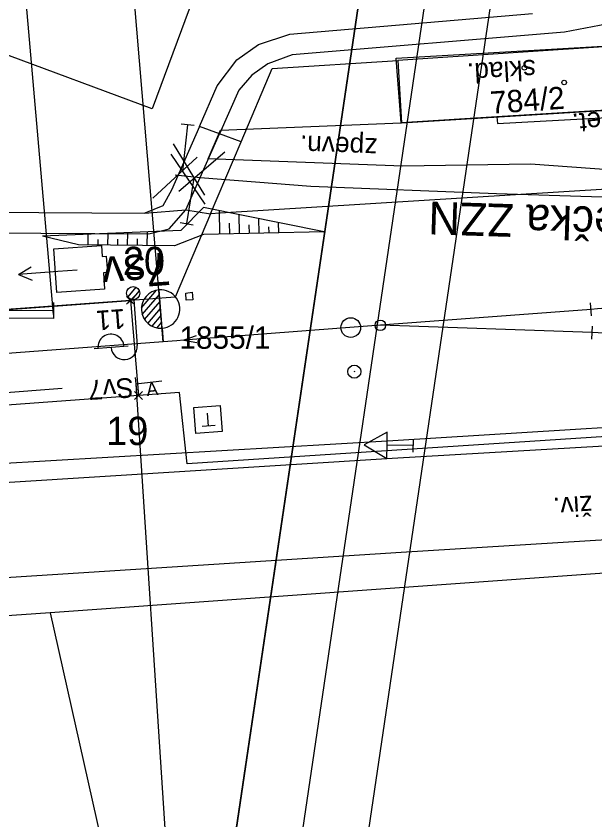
# Model space of a CAD drawing. Extents: x -779302 to -774398, y -1144902 to -1142831.
# Drawn here: x -774841.4 to -774797.2, y -1144467.9 to -1144406.7 of the extents above; entities that cross this region are included whole.
import ezdxf

# ---------------------------------------------------------------- set-up
doc = ezdxf.new("R2010")
doc.units = 0
for name, color, linetype in [('Hranice parcel', 7, 'Continuous'), ('legenda I_5_2 - Vrstva 53', 7, 'Continuous'), ('Parcelní čísla', 7, 'Continuous'), ('Pop  PČ popisy', 7, 'Continuous'), ('SŽDC', 7, 'Continuous'), ('Vnitřní kresba', 7, 'Continuous'), ('Vrstva 1', 7, 'Continuous'), ('zjednodus_g_situ-seda - Vrstva 1', 7, 'Continuous'), ('zjednodus_g_situ-seda - Vrstva 12', 7, 'Continuous'), ('zjednodus_g_situ-seda - Vrstva 13', 7, 'Continuous'), ('zjednodus_g_situ-seda - Vrstva 16', 7, 'Continuous'), ('zjednodus_g_situ-seda - Vrstva 17', 7, 'Continuous'), ('zjednodus_g_situ-seda - Vrstva 2', 7, 'Continuous'), ('zjednodus_g_situ-seda - Vrstva 23', 7, 'Continuous'), ('zjednodus_g_situ-seda - Vrstva 25', 7, 'Continuous'), ('zjednodus_g_situ-seda - Vrstva 33', 7, 'Continuous'), ('zjednodus_g_situ-seda - Vrstva 4', 7, 'Continuous'), ('zjednodus_g_situ-seda - Vrstva 48', 7, 'Continuous'), ('zjednodus_g_situ-seda - Vrstva 49', 7, 'Continuous'), ('zjednodus_g_situ-seda - Vrstva 51', 7, 'Continuous'), ('zjednodus_g_situ-seda - Vrstva 59', 7, 'Continuous'), ('zjednodus_g_situ-seda - Vrstva 6', 7, 'Continuous'), ('zjednodus_g_situ-seda - Vrstva 7', 7, 'Continuous'), ('zjednodus_g_situ-seda - Vrstva 9', 7, 'Continuous'), ('Značky budov', 7, 'Continuous')]:
    doc.layers.add(name, color=color, linetype=linetype)

msp = doc.modelspace()

# ---------------------------------------------------------------- linework, layer by layer
at = {"layer": 'Hranice parcel'}
for p, q in [((-774824.22, -1144416.24), (-774825.86, -1144415.63)), ((-774826.54, -1144421.73), (-774824.22, -1144416.24)), ((-774828.44, -1144421.43), (-774826.54, -1144421.73)), ((-774832.66, -1144428.33), (-774870.21, -1144431.11)), ((-774832.66, -1144428.33), (-774832.04, -1144435.58)), ((-774793.68, -1144448.91), (-774838.77, -1144452.13)), ((-774838.77, -1144452.13), (-774862.75, -1144453.84)), ((-774838.77, -1144452.13), (-774831.53, -1144484.37))]:
    msp.add_line(p, q, dxfattribs=at)
for points in [[(-774722.22, -1144353.64), (-774758.58, -1144380.6), (-774790.75, -1144404.47), (-774793.02, -1144405.95), (-774795.8, -1144407.18), (-774799.56, -1144407.9), (-774820.31, -1144409.63), (-774822.18, -1144410.3), (-774823.4, -1144411.16), (-774824.38, -1144412.31), (-774825.86, -1144415.63)], [(-774749.65, -1144405.72), (-774750.72, -1144408.24), (-774751.62, -1144410.36), (-774752.94, -1144413.48), (-774754.55, -1144417.27), (-774825.82, -1144421.69), (-774826.54, -1144421.73)], [(-774825.86, -1144415.63), (-774827.39, -1144415.07), (-774826.04, -1144411.98), (-774824.53, -1144410), (-774822.89, -1144408.84), (-774820.5, -1144408.04), (-774801.98, -1144406.47)], [(-774454, -1144408.27), (-774492.93, -1144411.59), (-774550.57, -1144426.11), (-774550.13, -1144433.51), (-774643.48, -1144453.01), (-774648.56, -1144453.29), (-774652.59, -1144453.21), (-774659.68, -1144452.39), (-774671.53, -1144449.5), (-774677.59, -1144447.3), (-774684.17, -1144444.45), (-774696.63, -1144438.42), (-774701.94, -1144435.76), (-774705.42, -1144434.73), (-774709.64, -1144434.17), (-774760.86, -1144436.38), (-774828.33, -1144440.79), (-774828.91, -1144435.35), (-774832.04, -1144435.58)], [(-774788.71, -1144408.47), (-774795.44, -1144408.94), (-774812.25, -1144410.04)], [(-774812.25, -1144410.04), (-774811.97, -1144414.8), (-774788.39, -1144413.36), (-774788.71, -1144408.47)], [(-774824.22, -1144416.24), (-774821.85, -1144410.67), (-774812.25, -1144410.04)], [(-774871.96, -1144431.24), (-774872.02, -1144430.41), (-774871.48, -1144427.55), (-774870.28, -1144425.27), (-774867.69, -1144423.82), (-774865.1, -1144422.99), (-774864.41, -1144423.23), (-774859, -1144422.2), (-774855.6, -1144421.82), (-774847.74, -1144421.57), (-774831.56, -1144421.69), (-774828.44, -1144421.43)], [(-774870.21, -1144431.11), (-774870.26, -1144430.4), (-774869.86, -1144428.16), (-774868.34, -1144426.23), (-774866.07, -1144425.23), (-774858.72, -1144423.78), (-774855.55, -1144423.4), (-774847.74, -1144423.16), (-774831.25, -1144423.26), (-774829.7, -1144422.88), (-774828.44, -1144421.43)], [(-774826.54, -1144421.73), (-774829.24, -1144428.08), (-774832.66, -1144428.33)], [(-774834.87, -1144424.15), (-774834.81, -1144424.99), (-774834.5, -1144424.97), (-774834.41, -1144426.21), (-774834.72, -1144426.24), (-774834.63, -1144427.47), (-774838.26, -1144427.74), (-774838.49, -1144424.4), (-774834.87, -1144424.15)], [(-774832.04, -1144435.58), (-774869.06, -1144438.3), (-774919.16, -1144442.27), (-774942.23, -1144444.12), (-775006.07, -1144448.84), (-775047.73, -1144454.47), (-775049.08, -1144458.29), (-775076.86, -1144459.23)]]:
    msp.add_lwpolyline(points, dxfattribs=at)
at = {"layer": 'legenda I_5_2 - Vrstva 53'}
msp.add_lwpolyline([(-774957.77, -1144437.47), (-774890.46, -1144432.61), (-774871.96, -1144431.24), (-774870.21, -1144431.11), (-774832.66, -1144428.33), (-774832.04, -1144435.58), (-774869.06, -1144438.3), (-774919.16, -1144442.27), (-774942.23, -1144444.12)], dxfattribs=at)
at = {"layer": 'Pop  PČ popisy'}
for p, q in [((-774841.194, -1144426.349), (-774840.23, -1144425.78)), ((-774838.2, -1144426.14), (-774841.194, -1144426.349)), ((-774836.71, -1144426.02), (-774838.2, -1144426.14)), ((-774841.194, -1144426.349), (-774840.16, -1144426.779))]:
    msp.add_line(p, q, dxfattribs=at)
at = {"layer": 'SŽDC'}
for p, q in [((-774832.46, -1144428.53), (-774832.96, -1144428.03)), ((-774832.46, -1144428.13), (-774832.96, -1144428.63)), ((-774832.86, -1144428.53), (-774832.36, -1144428.03)), ((-774832.86, -1144428.13), (-774832.36, -1144428.63)), ((-774832.66, -1144428.33), (-774832.66, -1144428.33)), ((-774831.84, -1144435.78), (-774832.34, -1144435.28)), ((-774832.24, -1144435.78), (-774831.74, -1144435.28)), ((-774831.84, -1144435.38), (-774832.34, -1144435.88)), ((-774832.24, -1144435.38), (-774831.74, -1144435.88)), ((-774832.04, -1144435.58), (-774832.04, -1144435.58))]:
    msp.add_line(p, q, dxfattribs=at)
msp.add_lwpolyline([(-774957.77, -1144437.47), (-774890.46, -1144432.61), (-774871.96, -1144431.24), (-774870.21, -1144431.11), (-774832.66, -1144428.33), (-774832.04, -1144435.58), (-774869.06, -1144438.3), (-774919.16, -1144442.27), (-774942.23, -1144444.12)], dxfattribs=at)
at = {"layer": 'Vnitřní kresba'}
for p, q in [((-774823.46, -1144393.35), (-774830.99, -1144413.74)), ((-774830.99, -1144413.74), (-774849.61, -1144406.86)), ((-774827.39, -1144415.07), (-774829.53, -1144419.94)), ((-774828.44, -1144421.43), (-774825.86, -1144415.63)), ((-774829.53, -1144419.94), (-774830.18, -1144421.12)), ((-774830.18, -1144421.12), (-774831.56, -1144421.69))]:
    msp.add_line(p, q, dxfattribs=at)
at = {"layer": 'Vrstva 1'}
for points in [[(-774799.287, -1144366.036), (-776045.699, -1144181.555), (-776089.182, -1144475.344), (-774842.771, -1144659.826)], [(-774846.985, -1144654.148), (-776083.504, -1144471.13), (-776041.484, -1144187.233), (-774804.965, -1144370.25)], [(-774810.638, -1144374.46), (-775834.484, -1144222.921), (-775875.041, -1144496.936), (-774851.195, -1144648.475)], [(-774851.195, -1144648.475), (-775875.041, -1144496.936), (-775834.484, -1144222.921), (-774810.638, -1144374.46)]]:
    msp.add_lwpolyline(points, close=True, dxfattribs=at)
at = {"layer": 'zjednodus_g_situ-seda - Vrstva 1'}
for points in [[(-774779.777, -1144420.995), (-774804.731, -1144420.216), (-774818.898, -1144419.639), (-774827.347, -1144419), (-774829.238, -1144418.786)], [(-774694.692, -1144426.13), (-774721.055, -1144428.114), (-774736.686, -1144429.291), (-774763.814, -1144431.139), (-774775.096, -1144431.369), (-774787.231, -1144431.129), (-774796.989, -1144430.795), (-774797.44, -1144430.785), (-774813.594, -1144430.228), (-774828.584, -1144431.362), (-774829.124, -1144431.402), (-774830.163, -1144431.482)], [(-774764.396, -1144426.512), (-774781.47, -1144427.806), (-774797.026, -1144428.979), (-774797.52, -1144429.012), (-774813.594, -1144430.228), (-774828.584, -1144431.362), (-774829.124, -1144431.402), (-774830.163, -1144431.482)], [(-774830.163, -1144431.482), (-774850.563, -1144433.022), (-774864.475, -1144434.064), (-774869.912, -1144434.473), (-774871.827, -1144434.617), (-774885.853, -1144435.682), (-774900.88, -1144436.804), (-774924.49, -1144438.587), (-774948.039, -1144440.364), (-774972.389, -1144442.197), (-774996.531, -1144444.018), (-775020.057, -1144445.789), (-775040.384, -1144447.314), (-775053.937, -1144448.326), (-775072.564, -1144449.732), (-775089.145, -1144450.956), (-775106.822, -1144452.299), (-775129.866, -1144454.038), (-775154.332, -1144455.872), (-775163.87, -1144456.589), (-775186.746, -1144458.314), (-775211.372, -1144460.168), (-775237.518, -1144462.13)]]:
    msp.add_lwpolyline(points, dxfattribs=at)
at = {"layer": 'zjednodus_g_situ-seda - Vrstva 12'}
msp.add_lwpolyline([(-774828.414, -1144428.314), (-774828.428, -1144427.79), (-774827.941, -1144427.708), (-774827.893, -1144428.279), (-774828.414, -1144428.314)], dxfattribs=at)
at = {"layer": 'zjednodus_g_situ-seda - Vrstva 13'}
msp.add_line((-774837.85, -1144435.049), (-774856.327, -1144436.41), dxfattribs=at)
at = {"layer": 'zjednodus_g_situ-seda - Vrstva 16'}
for points in [[(-774804.704, -1144414.348), (-774804.672, -1144414.855), (-774788.379, -1144413.97), (-774788.44, -1144413.348), (-774804.704, -1144414.348)], [(-774812.003, -1144414.789), (-774804.704, -1144414.348), (-774804.672, -1144414.855), (-774788.379, -1144413.97), (-774787.771, -1144418.982), (-774802.138, -1144417.951), (-774811.879, -1144418.112), (-774826.734, -1144417.545), (-774825.789, -1144415.354), (-774812.003, -1144414.789)]]:
    msp.add_lwpolyline(points, dxfattribs=at)
at = {"layer": 'zjednodus_g_situ-seda - Vrstva 17'}
msp.add_lwpolyline([(-774711.09, -1144432.438), (-774721.001, -1144433.51), (-774746.695, -1144435.165), (-774782.311, -1144437.164), (-774812.632, -1144439.027), (-774843.087, -1144440.809), (-774869.315, -1144442.558)], dxfattribs=at)
at = {"layer": 'zjednodus_g_situ-seda - Vrstva 2'}
for p, q in [((-774830.163, -1144431.482), (-774835.537, -1144367.651)), ((-774831.813, -1144428.901), (-774830.659, -1144427.558)), ((-774831.752, -1144429.412), (-774830.437, -1144427.883)), ((-774830.241, -1144430.446), (-774830.462, -1144427.527)), ((-774831.575, -1144429.79), (-774830.397, -1144428.419)), ((-774797.482, -1144429.511), (-774797.558, -1144428.513)), ((-774831.323, -1144430.08), (-774830.356, -1144428.955)), ((-774831.007, -1144430.294), (-774830.317, -1144429.491)), ((-774830.617, -1144430.424), (-774830.276, -1144430.027)), ((-774830.241, -1144430.446), (-774830.163, -1144431.482)), ((-774797.44, -1144430.785), (-774813.594, -1144430.228)), ((-774797.457, -1144431.285), (-774797.423, -1144430.285))]:
    msp.add_line(p, q, dxfattribs=at)
for points in [[(-774797.52, -1144429.012), (-774813.594, -1144430.228), (-774828.584, -1144431.362), (-774829.124, -1144431.402), (-774830.163, -1144431.482)], [(-774827.64, -1144431.031), (-774828.584, -1144431.362), (-774827.601, -1144431.547)]]:
    msp.add_lwpolyline(points, dxfattribs=at)
msp.add_circle((-774813.594, -1144430.228), 0.4, dxfattribs=at)
for centre, start, end in [((-774830.351, -1144428.987), 94.34579, 274.30664), ((-774830.346, -1144428.986), 274.09145, 94.56097)]:
    msp.add_arc(centre, 1.463, start, end, dxfattribs=at)
at = {"layer": 'zjednodus_g_situ-seda - Vrstva 23'}
msp.add_lwpolyline([(-774812.003, -1144414.789), (-774812.398, -1144409.881), (-774788.728, -1144408.509), (-774788.619, -1144409.753), (-774788.442, -1144412.085), (-774788.44, -1144413.348), (-774804.704, -1144414.348), (-774812.003, -1144414.789)], dxfattribs=at)
at = {"layer": 'zjednodus_g_situ-seda - Vrstva 25'}
for p, q in [((-774832.237, -1144427.326), (-774832.861, -1144428.052)), ((-774831.976, -1144427.598), (-774832.55, -1144428.265)), ((-774832.404, -1144428.279), (-774832.141, -1144431.769)), ((-774832.839, -1144431.821), (-774835.432, -1144432.017))]:
    msp.add_line(p, q, dxfattribs=at)
msp.add_circle((-774832.442, -1144427.78), 0.5, dxfattribs=at)
for centre, start, end in [((-774834.136, -1144431.907), 3.61451, 185.01965), ((-774833.138, -1144431.844), 184.31708, 4.31708)]:
    msp.add_arc(centre, 1, start, end, dxfattribs=at)
at = {"layer": 'zjednodus_g_situ-seda - Vrstva 33'}
for p, q in [((-774826.696, -1144437.91), (-774826.772, -1144436.912)), ((-774826.198, -1144437.872), (-774827.195, -1144437.947))]:
    msp.add_line(p, q, dxfattribs=at)
msp.add_lwpolyline([(-774825.661, -1144438.333), (-774827.656, -1144438.484), (-774827.807, -1144436.489), (-774825.812, -1144436.338), (-774825.661, -1144438.333)], dxfattribs=at)
at = {"layer": 'zjednodus_g_situ-seda - Vrstva 4'}
for p, q in [((-774827.798, -1144415.013), (-774828.792, -1144414.901)), ((-774828.295, -1144414.957), (-774828.69, -1144418.451)), ((-774829.405, -1144416.389), (-774826.996, -1144420.32)), ((-774827.566, -1144417.405), (-774830.94, -1144420.545)), ((-774826.966, -1144420.995), (-774829.553, -1144417.18)), ((-774828.971, -1144420.003), (-774825.455, -1144417.022)), ((-774827.347, -1144419), (-774829.238, -1144418.786)), ((-774828.355, -1144422.482), (-774827.799, -1144419.01)), ((-774828.849, -1144422.403), (-774827.861, -1144422.561))]:
    msp.add_line(p, q, dxfattribs=at)
at = {"layer": 'zjednodus_g_situ-seda - Vrstva 48'}
for p, q in [((-774825.834, -1144423.271), (-774825.873, -1144421.484)), ((-774824.334, -1144423.238), (-774824.366, -1144421.788)), ((-774825.084, -1144423.255), (-774825.102, -1144422.445)), ((-774822.835, -1144423.206), (-774822.859, -1144422.093)), ((-774821.335, -1144423.173), (-774821.352, -1144422.397)), ((-774831.374, -1144424.147), (-774831.363, -1144423.103)), ((-774823.585, -1144423.222), (-774823.599, -1144422.581)), ((-774822.085, -1144423.189), (-774822.095, -1144422.717)), ((-774835.873, -1144424.103), (-774835.866, -1144423.297)), ((-774835.123, -1144424.11), (-774835.119, -1144423.688)), ((-774834.373, -1144424.118), (-774834.365, -1144423.233)), ((-774833.623, -1144424.125), (-774833.619, -1144423.663)), ((-774832.873, -1144424.132), (-774832.864, -1144423.168)), ((-774832.124, -1144424.14), (-774832.119, -1144423.638))]:
    msp.add_line(p, q, dxfattribs=at)
at = {"layer": 'zjednodus_g_situ-seda - Vrstva 49'}
for points in [[(-774817.883, -1144423.098), (-774827.075, -1144421.241), (-774828.806, -1144422.993), (-774839.355, -1144423.448)], [(-774817.883, -1144423.098), (-774827.074, -1144423.298), (-774829.292, -1144424.167), (-774836.605, -1144424.096), (-774839.355, -1144423.448)]]:
    msp.add_lwpolyline(points, dxfattribs=at)
at = {"layer": 'zjednodus_g_situ-seda - Vrstva 51'}
msp.add_line((-774811.083, -1144439.895), (-774811.069, -1144438.895), dxfattribs=at)
for points in [[(-775004.347, -1144452.658), (-774971.588, -1144450.597), (-774948.721, -1144449.09), (-774924.374, -1144447.834), (-774901.093, -1144446.056), (-774870.843, -1144444.008), (-774869.279, -1144443.865), (-774842.281, -1144442.195), (-774812.694, -1144440.35), (-774782.541, -1144438.602), (-774746.419, -1144436.349)], [(-774811.076, -1144439.395), (-774813.076, -1144439.367), (-774813.062, -1144438.367), (-774814.826, -1144439.343), (-774813.09, -1144440.367), (-774813.076, -1144439.367)], [(-774745.992, -1144443.71), (-774781.922, -1144445.696), (-774812.012, -1144447.535), (-774841.779, -1144449.448), (-774866.91, -1144451.003), (-774884.455, -1144452.175), (-774887.159, -1144455.728)]]:
    msp.add_lwpolyline(points, dxfattribs=at)
at = {"layer": 'zjednodus_g_situ-seda - Vrstva 59'}
msp.add_circle((-774799.573, -1144411.723), 0.175, dxfattribs=at)
at = {"layer": 'zjednodus_g_situ-seda - Vrstva 6'}
for p, q in [((-774832.284, -1144434.207), (-774832.18, -1144435.201)), ((-774830.263, -1144434.497), (-774832.232, -1144434.704)), ((-774832.232, -1144434.704), (-774829.181, -1144481.562))]:
    msp.add_line(p, q, dxfattribs=at)
at = {"layer": 'zjednodus_g_situ-seda - Vrstva 7'}
msp.add_line((-774815.529, -1144433.756), (-774815.629, -1144433.764), dxfattribs=at)
for centre, radius in [((-774815.852, -1144430.399), 0.75), ((-774815.579, -1144433.76), 0.5)]:
    msp.add_circle(centre, radius, dxfattribs=at)
at = {"layer": 'zjednodus_g_situ-seda - Vrstva 9'}
msp.add_line((-774838.525, -1144429.399), (-774843.853, -1144368.099), dxfattribs=at)
msp.add_lwpolyline([(-774838.522, -1144428.499), (-774838.524, -1144429.099), (-774838.526, -1144429.699), (-774843.526, -1144429.683), (-774843.524, -1144429.083), (-774838.524, -1144429.099)], dxfattribs=at)
at = {"layer": 'Značky budov'}
msp.add_circle((-774802.607, -1144410.609), 0.175, dxfattribs=at)

# ---------------------------------------------------------------- texts
at = {"layer": 'Parcelní čísla'}
msp.add_text('784/2', height=1.7, rotation=4, dxfattribs=at).set_placement((-774805.16, -1144414.117))
msp.add_text('1855/1', height=1.7, dxfattribs=at).set_placement((-774828.922, -1144432.017))
at = {"layer": 'SŽDC'}
for s, p in [('20', (-774833.23, -1144426.405)), ('19', (-774834.498, -1144439.355))]:
    msp.add_text(s, height=2.16, dxfattribs=at).set_placement(p)
at = {"layer": 'zjednodus_g_situ-seda - Vrstva 1'}
msp.add_text('vlečka ZZN', height=2.5, rotation=178.21195, dxfattribs=at).set_placement((-774792.991, -1144421.323))
at = {"layer": 'zjednodus_g_situ-seda - Vrstva 16'}
for s, rotation, p in [('bet.', 184.70624, (-774795.695, -1144413.84)), ('zpevn.', 177.81414, (-774813.802, -1144415.979))]:
    msp.add_text(s, height=1.5, rotation=rotation, dxfattribs=at).set_placement(p)
at = {"layer": 'zjednodus_g_situ-seda - Vrstva 2'}
msp.add_text('7sv', height=2.5, rotation=184.32621, dxfattribs=at).set_placement((-774829.713, -1144424.647))
at = {"layer": 'zjednodus_g_situ-seda - Vrstva 23'}
msp.add_text('sklad.', height=1.5, rotation=183.31736, dxfattribs=at).set_placement((-774801.783, -1144409.984))
at = {"layer": 'zjednodus_g_situ-seda - Vrstva 25'}
msp.add_text('11', height=1.5, rotation=184.31708, dxfattribs=at).set_placement((-774833.09, -1144428.97))
at = {"layer": 'zjednodus_g_situ-seda - Vrstva 51'}
msp.add_text('živ.', height=1.5, rotation=183.49738, dxfattribs=at).set_placement((-774797.458, -1144443.192))
at = {"layer": 'zjednodus_g_situ-seda - Vrstva 6'}
for s, height, rotation, p in [('Sv7', 1.5, 183.28554, (-774832.458, -1144434.225)), ('  A ', 1, 6.0066, (-774832.127, -1144435.699))]:
    msp.add_text(s, height=height, rotation=rotation, dxfattribs=at).set_placement(p)

doc.saveas('drawing.dxf')
